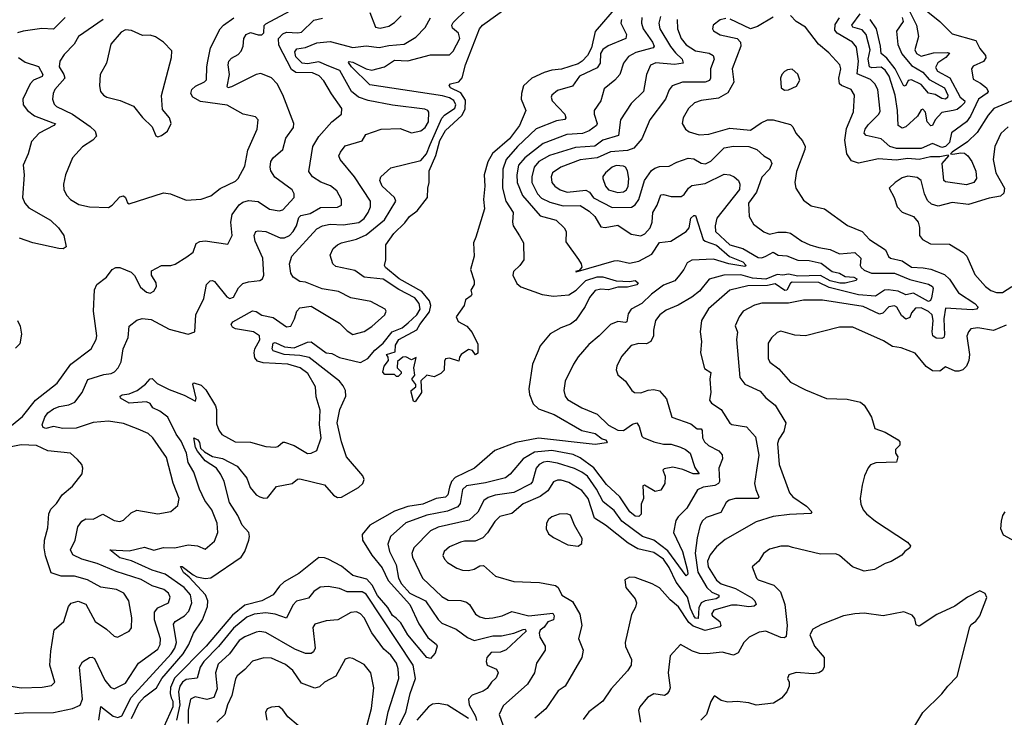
# Model space of a CAD drawing. Extents: x 1552033 to 1694788, y 811965 to 917215.
# Tile 585 of 632: x 1664926 to 1670125, y 889820 to 893504. Entities that reach past the tile are written whole.
import ezdxf

# ---------------------------------------------------------------- set-up
doc = ezdxf.new("R2010")
doc.units = 0

msp = doc.modelspace()

# ---------------------------------------------------------------- linework, layer by layer
at = {"layer": '0CON20XD'}
for points in [[(1668086.7, 893583.3), (1667965, 893440.9), (1667945, 893355.9), (1667923.9, 893315), (1667896, 893285), (1667875, 893271.1), (1667786.7, 893243.3), (1667735, 893238.1), (1667695, 893225.5), (1667630.4, 893195), (1667585.8, 893155), (1667575.2, 893115), (1667574.5, 893084.5), (1667598.5, 893025), (1667565.2, 892945), (1667512.6, 892875), (1667423.3, 892796.7), (1667397.1, 892752.9), (1667378.2, 892685), (1667382.3, 892625), (1667375.5, 892555), (1667380.4, 892505), (1667335.4, 892355), (1667322.2, 892325), (1667325.6, 892255), (1667306, 892185), (1667326, 892125), (1667326.2, 892105), (1667307.5, 892075), (1667313.3, 892055), (1667310, 892045), (1667280, 892025), (1667272.5, 891995), (1667230, 891935), (1667240.7, 891910.7), (1667287.5, 891885), (1667315, 891852.5), (1667345, 891790), (1667345, 891742.5), (1667333.3, 891733.3), (1667316.4, 891756.4), (1667295, 891762.5), (1667257.5, 891735), (1667248.3, 891721.7), (1667245, 891700), (1667195, 891716.2), (1667175, 891712.5), (1667169.3, 891700.7), (1667167, 891653), (1667150, 891635), (1667115, 891617.5), (1667075, 891627.5), (1667045, 891597.5), (1667047.8, 891535), (1667015, 891486.7), (1667005, 891490), (1666992.5, 891537.5), (1666994, 891546), (1667017.1, 891565), (1667017, 891577), (1666996.2, 891605), (1667013, 891627), (1667008, 891665), (1667020, 891720), (1666995, 891707.5), (1666965, 891723.3), (1666948.3, 891721.7), (1666920.7, 891699.3), (1666920, 891665), (1666940, 891645), (1666940, 891635), (1666925, 891620), (1666915, 891620), (1666905, 891630), (1666855, 891630), (1666843, 891643), (1666851.2, 891675), (1666873.3, 891705), (1666872.5, 891722.5), (1666862.5, 891735), (1666909.3, 891750.7), (1666910, 891785), (1666928.8, 891815), (1667023.8, 891866.2), (1667038.2, 891895), (1667089.3, 891960.7), (1667096.7, 891995), (1667089.6, 892019.6), (1667048.8, 892068.8), (1666930.4, 892135), (1666858.5, 892195), (1666852.5, 892205), (1666860, 892235), (1666858.8, 892315), (1666900.9, 892375), (1666959.2, 892430.9), (1666985, 892465.4), (1667025.2, 892494.8), (1667079.6, 892565), (1667080.8, 892615), (1667088.9, 892645), (1667088.8, 892705), (1667122.5, 892787.5), (1667145, 892865.9), (1667175, 892918.6), (1667261.3, 892998.7), (1667279, 893031), (1667279.5, 893079.5), (1667255, 893117.1), (1667200, 893145), (1667193.6, 893156.4), (1667200, 893165), (1667244.7, 893175.3), (1667262.6, 893197.4), (1667280.5, 893265), (1667353.5, 893456.5), (1667369.4, 893475), (1667587.1, 893632.9)], [(1664835, 891322.5), (1664941.3, 891408.7), (1665010.7, 891495), (1665124.7, 891585.3), (1665195.5, 891685), (1665303.8, 891766.2), (1665330, 891815), (1665334.5, 891835), (1665316.2, 891965), (1665322.1, 892077.9), (1665333.8, 892106.2), (1665385, 892144), (1665415, 892184), (1665434.5, 892195.5), (1665455, 892195.6), (1665515, 892170.6), (1665532.9, 892152.9), (1665565, 892091.4), (1665595, 892064.4), (1665615, 892060.5), (1665635, 892070.6), (1665649.1, 892095), (1665646.2, 892115), (1665621.8, 892155), (1665622.5, 892177.5), (1665675, 892205.8), (1665723.9, 892206.1), (1665747.7, 892212.3), (1665808.1, 892251.9), (1665843, 892277), (1665858.3, 892321.7), (1665877.6, 892332.4), (1665905, 892335.4), (1666025, 892318), (1666048.5, 892365), (1666041.8, 892435), (1666047.6, 892475), (1666084.4, 892525.6), (1666105, 892541.1), (1666135, 892549.4), (1666185, 892543.5), (1666245, 892502.8), (1666296, 892494), (1666315, 892499.5), (1666375.6, 892565), (1666375.6, 892585), (1666364.4, 892605), (1666273, 892673), (1666252.9, 892705), (1666248.7, 892725), (1666253.1, 892755), (1666264.7, 892775.3), (1666315, 892819.2), (1666331, 892879), (1666372.5, 892935), (1666374.4, 892955), (1666316.4, 893106.4), (1666285.4, 893165.4), (1666256.2, 893196.2), (1666199.7, 893219.8), (1666175, 893214.3), (1666045, 893150), (1666025, 893144.6), (1666020.9, 893150.9), (1666033.5, 893215), (1666027.8, 893265), (1666031.4, 893285), (1666045, 893301.6), (1666079.2, 893320.8), (1666095, 893337.9), (1666106.5, 893365), (1666109.3, 893405), (1666121.3, 893425), (1666145, 893436.3), (1666185, 893424.1), (1666205.3, 893424.7), (1666215.5, 893435), (1666217.3, 893472.7), (1666225, 893482.7), (1666355, 893550.4)], [(1665648.3, 889975), (1665677, 890025), (1665788.8, 890155), (1665818.6, 890205), (1665843.4, 890265), (1665890.9, 890335), (1665918.3, 890405), (1665919.2, 890435), (1665907.2, 890467.2), (1665820.7, 890560.7), (1665790.6, 890585), (1665774.6, 890615.4), (1665785, 890616.2), (1665841.8, 890571.8), (1665862.4, 890562.4), (1665905, 890552.1), (1665935, 890555.7), (1666095, 890665.9), (1666115, 890696.2), (1666136.5, 890755), (1666140.5, 890775), (1666135.3, 890795), (1666101.1, 890835), (1666078.3, 890885), (1666034.2, 890955), (1666006, 891065), (1665987.9, 891102.1), (1665964.8, 891134.8), (1665905.4, 891175), (1665865, 891225.6), (1665854.8, 891245), (1665845, 891296.2), (1665866.2, 891285), (1665875, 891272), (1665881.5, 891241.5), (1665901.3, 891221.3), (1665945, 891197.3), (1665996.9, 891186.9), (1666075, 891145.5), (1666125, 891083.3), (1666143.2, 891033.2), (1666175, 890995.5), (1666195, 890983.8), (1666215, 890976.4), (1666235, 890978.9), (1666281.5, 891038.5), (1666365.3, 891054.7), (1666393.3, 891076.7), (1666405, 891078.6), (1666535, 891046.8), (1666583.4, 890993.4), (1666605, 890981.5), (1666625, 890981.8), (1666715, 891032.9), (1666738.3, 891055), (1666745.6, 891075), (1666738.7, 891095), (1666652.2, 891195), (1666626.1, 891275), (1666602.4, 891375), (1666617, 891445), (1666648.9, 891515), (1666646.6, 891545), (1666635, 891569.6), (1666614.7, 891595), (1666455, 891720.1), (1666405, 891731.1), (1666322.5, 891735), (1666264.6, 891754.6), (1666259.2, 891765), (1666265, 891795.7), (1666275, 891799.2), (1666325, 891775.5), (1666375, 891771.3), (1666445, 891800.9), (1666465, 891802.5), (1666545, 891745.2), (1666575, 891740.8), (1666615, 891720), (1666725, 891693.8), (1666765, 891714.9), (1666801.6, 891758.4), (1666845.4, 891795), (1666893.6, 891856.4), (1666945, 891876.3), (1666977.7, 891902.3), (1667023.7, 891945), (1667039.9, 891975), (1667035.5, 892005), (1667013.1, 892035), (1666928.9, 892078.9), (1666845, 892134.5), (1666745, 892144.1), (1666695, 892179), (1666595, 892200.5), (1666580, 892215), (1666565, 892260), (1666581.1, 892295), (1666604.3, 892315), (1666625, 892326), (1666705, 892344.8), (1666755, 892367.1), (1666852.2, 892447.8), (1666912.5, 892545), (1666904.6, 892565), (1666840.4, 892625), (1666828.5, 892655), (1666832.5, 892675), (1666885, 892721.4), (1667045, 892760.3), (1667074.8, 892795), (1667092.6, 892845), (1667155.3, 892984.7), (1667169.4, 893000.6), (1667223.3, 893036.6), (1667228.4, 893055), (1667217.8, 893077.8), (1667195, 893091.9), (1667158.2, 893101.8), (1666775, 893159.5), (1666678.2, 893255), (1666662.6, 893277.4), (1666666.2, 893283.8), (1666685, 893279.2), (1666754.8, 893244.8), (1666785, 893237.8), (1666853.1, 893255), (1666905, 893289.6), (1666975, 893287.1), (1667095, 893318.8), (1667195, 893317.9), (1667215, 893337.8), (1667250, 893405), (1667243.4, 893433.4), (1667210.7, 893459.3), (1667207.6, 893475), (1667215, 893488.8), (1667285, 893558.6)], [(1666775, 893541.1), (1666805, 893464.6), (1666828.8, 893458.8), (1666875, 893470), (1666905, 893488.5), (1666940, 893525)], [(1670186.5, 893085), (1670068.5, 893035), (1670039.4, 893000.6), (1669981.6, 892908.4), (1669930.7, 892859.3), (1669850, 892805), (1669840, 892795), (1669853.6, 892793.6), (1669895, 892801.3), (1669915, 892798.4), (1669932.7, 892785), (1669952.5, 892755), (1669974.5, 892704.5), (1669978.5, 892665), (1669964.2, 892645), (1669925, 892631.5), (1669815, 892648.2), (1669805, 892655.6), (1669797.3, 892745), (1669831.4, 892785), (1669828.6, 892788.6), (1669785, 892779.7), (1669735, 892780), (1669675, 892765.1), (1669615, 892771.8), (1669552.9, 892762.9), (1669461.2, 892768.8), (1669355, 892745.9), (1669317.9, 892757.9), (1669292.5, 892795), (1669283, 892867), (1669291.3, 892928.7), (1669327.8, 893017.8), (1669333.8, 893105), (1669316.2, 893136.2), (1669265.7, 893155.7), (1669255, 893165.7), (1669251.1, 893195), (1669262, 893245), (1669256.2, 893265), (1669198.1, 893328.1), (1669144.5, 893375), (1669074.4, 893464.4), (1669026.2, 893495), (1668995, 893525.8)], [(1669685, 893573.1), (1669785, 893493.6), (1669850.1, 893430.1), (1669974.8, 893394.8), (1669995, 893351.9), (1670025.3, 893315.3), (1670026.6, 893303.4), (1670015, 893283.5), (1669960.7, 893259.3), (1669950.8, 893245), (1669960.6, 893190.6), (1669998.7, 893168.7), (1670030, 893145), (1670038.6, 893125), (1670034.8, 893115.2), (1669988.1, 893085), (1669945.3, 892995), (1669924.8, 892965.2), (1669845, 892906.5), (1669835.2, 892855), (1669815, 892834.1), (1669795, 892829.3), (1669745, 892850), (1669685, 892824.3), (1669555, 892823.8), (1669521.1, 892835), (1669474.4, 892875), (1669395, 892892.1), (1669385.5, 892905), (1669389.3, 892925), (1669405, 892948.8), (1669462.3, 893005), (1669469, 893021), (1669456.3, 893135), (1669441.6, 893165), (1669419, 893189), (1669347.2, 893217.2), (1669354.2, 893285), (1669345, 893359.5), (1669322.9, 893385), (1669242.6, 893432.6), (1669229.2, 893449.2), (1669231.8, 893478.2), (1669255, 893514.6)], [(1669626.2, 893546.2), (1669660.8, 893475), (1669671.2, 893415), (1669652.5, 893345), (1669661.5, 893325), (1669685, 893311.8), (1669750.9, 893329.1), (1669825, 893331.5), (1669835, 893326.7), (1669815.7, 893305), (1669774, 893276), (1669761.9, 893251.9), (1669772.5, 893232.5), (1669837.7, 893197.7), (1669891.7, 893095), (1669915.5, 893075), (1669914.7, 893065), (1669895.3, 893044.7), (1669875, 893029.7), (1669855.1, 893024.9), (1669795, 893013.4), (1669759.5, 892975), (1669745.3, 892944.7), (1669736.2, 892943.8), (1669716.9, 892965), (1669708.4, 893015), (1669695, 893031.4), (1669685, 893027.5), (1669665.7, 892994.3), (1669605, 892938.2), (1669585, 892932), (1669563.5, 892945), (1669560.4, 893025), (1669548.1, 893105), (1669516.1, 893205), (1669495, 893238.1), (1669475, 893254.1), (1669425, 893250), (1669412.4, 893255), (1669405.1, 893295), (1669416.4, 893345), (1669395.6, 893425.6), (1669375, 893450), (1669325.6, 893465), (1669319.4, 893475), (1669363, 893535)], [(1664900.7, 889840.7), (1664946.4, 889843.6), (1665105, 889844.7), (1665205, 889867), (1665245.2, 889884.8), (1665257.6, 889915), (1665242.1, 890085), (1665257.4, 890112.6), (1665295, 890135.4), (1665308.2, 890138.2), (1665320.7, 890130.7), (1665375, 890016.7), (1665405, 889978.9), (1665425, 889970), (1665485, 890000.4), (1665554.4, 890105.6), (1665655, 890178.9), (1665668.6, 890205), (1665670.2, 890235), (1665638.8, 890335), (1665638.2, 890375), (1665655, 890398.8), (1665711.9, 890425), (1665721.2, 890455), (1665711.2, 890475), (1665686.7, 890495), (1665625, 890514.1), (1665567.2, 890547.2), (1665435, 890589.3), (1665335, 890632.2), (1665255, 890654.2), (1665207.3, 890677.3), (1665194.6, 890704.6), (1665218.8, 890755), (1665232.5, 890825), (1665255, 890855.7), (1665275, 890867.5), (1665315, 890866.7), (1665365, 890893.5), (1665425, 890859.1), (1665455, 890854.5), (1665475, 890860.6), (1665515, 890900), (1665545, 890914.5), (1665655, 890893.8), (1665725, 890906.9), (1665762, 890938), (1665768.2, 890975), (1665735.8, 891055.8), (1665701.5, 891191.5), (1665628.6, 891295), (1665605, 891319.2), (1665551.1, 891341.1), (1665475, 891371.2), (1665395, 891383.3), (1665315, 891376.2), (1665223.7, 891346.3), (1665155, 891344.8), (1665105, 891356.2), (1665065, 891345.6), (1665050.2, 891350.2), (1665044.5, 891364.5), (1665058.7, 891405), (1665075, 891428.2), (1665105, 891449.7), (1665135, 891461.2), (1665185, 891469.2), (1665217.1, 891485), (1665256, 891535), (1665286.8, 891603.2), (1665370.3, 891629.7), (1665410, 891635), (1665426.9, 891645), (1665445.6, 891665), (1665462.4, 891697.6), (1665473.1, 891765), (1665498.6, 891825), (1665504.4, 891885), (1665545, 891916.9), (1665573.7, 891926.3), (1665620.9, 891920.9), (1665715, 891869.5), (1665815, 891842.5), (1665851.2, 891855), (1665856.5, 891945), (1665898, 892032), (1665912.7, 892105), (1665932.5, 892125), (1665945, 892127.1), (1665955, 892120.5), (1666020.5, 892040.5), (1666035, 892030.8), (1666055, 892038.5), (1666082, 892088), (1666105, 892110), (1666135, 892120.4), (1666195, 892126), (1666208, 892135), (1666215.6, 892155), (1666210.7, 892245), (1666170, 892335), (1666164.7, 892365), (1666172.9, 892385), (1666185, 892389.1), (1666225, 892385.4), (1666302.2, 892352.2), (1666325, 892352.3), (1666351.3, 892365), (1666369.5, 892385), (1666388.4, 892415), (1666400.8, 892459.2), (1666410.7, 892469.3), (1666459.6, 892480.4), (1666515, 892511.3), (1666605, 892513.6), (1666625.3, 892524.7), (1666625.4, 892555), (1666600.6, 892600.6), (1666567.1, 892627.1), (1666516.4, 892646.4), (1666473.1, 892675), (1666452.1, 892702.1), (1666473.3, 892835), (1666505, 892887.1), (1666575, 892964.6), (1666625.4, 893004.6), (1666627.5, 893035), (1666571.9, 893111.9), (1666531.7, 893181.7), (1666508.1, 893208.1), (1666472.5, 893222.5), (1666385, 893225.7), (1666360.7, 893240.7), (1666295, 893369.4), (1666292, 893405), (1666315, 893429), (1666335, 893438.6), (1666395, 893434.5), (1666415, 893438.9), (1666478.6, 893501.4), (1666525, 893511.5)], [(1665165.6, 893515), (1665105, 893453.2), (1665042.6, 893457.4), (1664945, 893443.1), (1664915, 893433.8)], [(1665366.4, 893505), (1665237.5, 893415), (1665213.5, 893375), (1665160.6, 893319.4), (1665137.9, 893285), (1665135.4, 893255), (1665159.5, 893215), (1665164.7, 893195), (1665112.1, 893135), (1665103.2, 893115), (1665100.4, 893085), (1665108.4, 893058.4), (1665120, 893045), (1665205, 893005.6), (1665299.1, 892939.1), (1665324.5, 892915), (1665331.1, 892888.9), (1665312.9, 892867.1), (1665257.5, 892832.5), (1665205.7, 892774.3), (1665168.1, 892685), (1665157.8, 892635), (1665160, 892605), (1665175.3, 892575.3), (1665194.4, 892555), (1665238.2, 892528.2), (1665295, 892515.4), (1665395, 892511.8)], [(1665395, 892511.8), (1665415, 892524.6), (1665455, 892567.7), (1665474.1, 892574.1), (1665484.4, 892564.4), (1665495, 892536.2), (1665505, 892530.8), (1665685, 892590), (1665722.5, 892585), (1665805, 892550.6), (1665884.6, 892555.4), (1665935, 892574.5), (1665985, 892612.5), (1666065, 892651.9), (1666080, 892665), (1666115, 892730), (1666131.1, 892815), (1666180.5, 892925), (1666185.7, 892975), (1666171.3, 892991.3), (1666106.7, 893005), (1666022.2, 893052.2), (1665881.7, 893071.7), (1665840.9, 893095), (1665829.6, 893115), (1665835.5, 893135), (1665855, 893152.1), (1665902.9, 893175), (1665912.8, 893187.2), (1665913.6, 893255), (1665920, 893285), (1665934.6, 893355), (1665985.5, 893455), (1666001.9, 893475), (1666057, 893513)], [(1665827.3, 890467.3), (1665794.3, 890505), (1665695, 890575.5), (1665625, 890596.2), (1665516.4, 890646.4), (1665455, 890661.5), (1665402.5, 890705), (1665505, 890699.2), (1665585, 890718.9), (1665635, 890703.2), (1665685, 890716.1), (1665745, 890714.7), (1665815, 890730), (1665865.5, 890725.5), (1665905, 890708), (1665955, 890750), (1665972.2, 890795), (1665968.5, 890845), (1665940.5, 890915), (1665904.7, 890965), (1665875.8, 891025), (1665846.6, 891115), (1665815.5, 891165), (1665807.7, 891215), (1665779, 891279), (1665752.7, 891315), (1665708.9, 891405), (1665667, 891437), (1665630, 891455), (1665615, 891477.2), (1665595, 891485.2), (1665505, 891479.6), (1665458.8, 891505), (1665456.2, 891515), (1665467, 891523), (1665505, 891528.9), (1665546.7, 891545), (1665590.7, 891579.3), (1665615, 891607.5), (1665625, 891608.5), (1665653, 891583), (1665715, 891550.4), (1665795, 891521.1), (1665855, 891489.2), (1665858.5, 891505), (1665840, 891580), (1665845, 891585.7), (1665885, 891574.6), (1665909.4, 891549.4), (1665960.3, 891465), (1665965.7, 891445), (1665965, 891370), (1665977.1, 891337.1), (1665994.1, 891314.1), (1666063.3, 891275), (1666145, 891272.8), (1666225, 891250.5), (1666275, 891247.1), (1666289.5, 891250.5), (1666315, 891272.5), (1666325, 891272.5), (1666375, 891255.6), (1666445, 891213.5), (1666465, 891214.2), (1666495, 891228.8), (1666517.5, 891295), (1666509.6, 891365), (1666512.7, 891442.7), (1666491.5, 891511.5), (1666488.8, 891565), (1666448.2, 891635), (1666407.5, 891665), (1666342, 891685), (1666211.1, 891691.1), (1666181.4, 891701.4), (1666168.4, 891718.4), (1666164.5, 891745), (1666168.2, 891765), (1666195, 891814), (1666191.8, 891835), (1666160.6, 891855), (1666065, 891871.3), (1666050.7, 891880.7), (1666043.1, 891895), (1666051.7, 891908.3), (1666155, 891966.9), (1666175, 891963.3), (1666205, 891944.3), (1666265, 891931.1), (1666335, 891881.2), (1666357.1, 891885), (1666377.3, 891925), (1666390, 891965), (1666405, 891982.9), (1666465, 891990.8), (1666615, 891902), (1666655, 891861.2), (1666685, 891842), (1666745, 891856.9), (1666785, 891882.9), (1666854.2, 891945), (1666862, 891965), (1666856.2, 891975), (1666780, 892015), (1666674.6, 892034.6), (1666608.7, 892068.7), (1666523.2, 892083.2), (1666435, 892117.1), (1666405, 892122), (1666369.4, 892145), (1666357.5, 892165), (1666351.5, 892215), (1666362.7, 892255), (1666495, 892400.3), (1666525, 892415.3), (1666565, 892424.3), (1666635, 892420.4), (1666717.1, 892432.9), (1666745, 892454.7), (1666765.9, 892485), (1666779.1, 892515), (1666777.8, 892545), (1666694.8, 892674.8), (1666618.5, 892765), (1666611.5, 892785), (1666619.5, 892805), (1666645, 892837.3), (1666734, 892865), (1666753.1, 892896.9), (1666834, 892926), (1666935, 892929.5), (1666995, 892906.9), (1667045, 892916.5), (1667066.4, 892935), (1667083.8, 892965), (1667086.2, 893015), (1667080.6, 893025), (1667065, 893031.5), (1666895, 893052), (1666766.9, 893076.9), (1666715, 893094.3), (1666678.5, 893125), (1666615.8, 893235), (1666559.1, 893259.1), (1666505, 893281.6), (1666445, 893270.1), (1666418.5, 893275), (1666385, 893308), (1666379.5, 893335), (1666389.3, 893350.7), (1666435, 893358), (1666495, 893382.4), (1666565, 893388), (1666685, 893356.4), (1666755, 893365.4), (1666825, 893356.8), (1666875, 893368.3), (1666955.7, 893374.3), (1667017.5, 893412.5), (1667067.7, 893462.3), (1667095, 893513.6)], [(1668104.2, 893505), (1668100.8, 893485), (1668129.3, 893425), (1668125.6, 893405), (1668033.4, 893366.6), (1668005, 893346.6), (1667993.2, 893325), (1667991.1, 893275), (1667975, 893249.3), (1667882.7, 893205), (1667845, 893153.8), (1667765, 893130.5), (1667735.6, 893105), (1667732.2, 893095), (1667738.2, 893075), (1667803.8, 893005), (1667809.5, 892985), (1667805, 892977.5), (1667761, 892969), (1667652.8, 892927.2), (1667554.8, 892835), (1667495.2, 892765), (1667476.4, 892715), (1667474.8, 892614.8), (1667493.5, 892545), (1667532.2, 892485), (1667527.9, 892435), (1667531.8, 892415), (1667565, 892362), (1667586.2, 892326.2), (1667587.1, 892235), (1667566.7, 892205), (1667533.5, 892175), (1667529.1, 892155), (1667551.2, 892111.2), (1667572.5, 892092.5), (1667685, 892052.6), (1667745, 892043.2), (1667825, 892050.6), (1667865.1, 892074.9), (1667915, 892125.8), (1667975.5, 892145.5), (1668005.6, 892145.6), (1668075, 892124.1), (1668145, 892120.8), (1668175, 892126.6), (1668191.5, 892115), (1668185, 892104.3), (1668135, 892090.8), (1668085, 892090.8), (1668035, 892076.6), (1667995, 892081.2), (1667965, 892073.1), (1667933.8, 892036.2), (1667910.9, 891989.1), (1667862.6, 891917.4), (1667834.6, 891895.4), (1667782.8, 891877.2), (1667727.8, 891845), (1667675, 891781.9), (1667664, 891756), (1667633.2, 891685), (1667614.6, 891555), (1667617.5, 891525), (1667637.9, 891475), (1667665, 891448.7), (1667748.8, 891418.8), (1667895, 891335.3), (1667965, 891318.1), (1668001.1, 891291.1), (1668019.2, 891285), (1668027.8, 891275), (1668025, 891268.8), (1667965, 891260.6), (1667666.2, 891293.8), (1667545, 891270.6), (1667435, 891228.5), (1667327.5, 891135), (1667225, 891086.7), (1667206.6, 891065), (1667195, 891035.7), (1667187.4, 890995), (1667175, 890981.6), (1667125, 890975.8), (1667055, 890946.2), (1666975, 890932.5), (1666905, 890908.5), (1666775.4, 890835), (1666734.2, 890785.8), (1666736.8, 890755), (1666785, 890676.2), (1666839.8, 890609.8), (1666872.5, 890542.5), (1666985.3, 890415), (1667032.8, 890312.7), (1667080.8, 890240.9), (1667126.2, 890205), (1667130, 890195), (1667120.7, 890159.3), (1667095, 890130), (1667075, 890136), (1666975, 890254.6), (1666937.9, 890317.9), (1666913.3, 890343.3), (1666895, 890358.2), (1666869.1, 890399.1), (1666815, 890463.2), (1666787.4, 890517.4), (1666759.1, 890549.1), (1666685, 890568.8), (1666625, 890618.2), (1666555, 890655.3), (1666535, 890662.9), (1666505, 890663.1), (1666400.3, 890579.7), (1666322.8, 890535), (1666297.8, 890512.2), (1666264.1, 890465.9), (1666204.6, 890435), (1666115, 890412.7), (1666050.7, 890359.3), (1665910.5, 890195), (1665743, 890027), (1665723, 889977), (1665720.7, 889945), (1665726.7, 889923.2), (1665735.6, 889905), (1665735, 889875.7), (1665671.9, 889735)], [(1668211.4, 893515), (1668209.1, 893485), (1668218.4, 893455), (1668268, 893385), (1668275.9, 893365), (1668271.1, 893355), (1668236.5, 893346.5), (1668178.4, 893331.6), (1668141, 893309), (1668114.6, 893275), (1668094.6, 893215.4), (1668067.8, 893185), (1668011.3, 893138.7), (1667994.5, 893075), (1667959.5, 893025), (1667959.6, 893005), (1667975.3, 892955), (1667971.2, 892945), (1667932.4, 892917.6), (1667897.5, 892902.5), (1667815, 892898), (1667689.8, 892850.2), (1667593.4, 892775), (1667560.2, 892735), (1667550.6, 892685), (1667552.8, 892645), (1667581.7, 892575), (1667675, 892468.2), (1667758.1, 892445), (1667800.6, 892405), (1667811.5, 892385), (1667810.5, 892330.5), (1667877.1, 892237.1), (1667891.2, 892215), (1667893.3, 892196.7), (1667880, 892180), (1667860, 892175), (1667865, 892173.3), (1668065, 892229.7), (1668085, 892231.8), (1668145, 892219), (1668195, 892228), (1668263.5, 892266.5), (1668305, 892327.5), (1668364, 892335), (1668444.4, 892385.6), (1668461.1, 892405), (1668469.6, 892455), (1668485, 892470), (1668495, 892470), (1668535, 892343.4), (1668545, 892334.5), (1668605, 892312.7), (1668673.2, 892253.2), (1668745, 892225.6), (1668761.9, 892205), (1668755, 892200.8), (1668670.8, 892215), (1668589.8, 892239.8), (1668475, 892233.8), (1668449.6, 892220.4), (1668433.1, 892185), (1668410.4, 892155), (1668385, 892124.4), (1668325, 892102.7), (1668261.9, 892055), (1668211.5, 892005), (1668154.4, 891975.6), (1668139.5, 891950.5), (1668131.2, 891908.8), (1668125, 891904.8), (1668085, 891910.7), (1668045, 891894.7), (1667985, 891833.7), (1667930.5, 891789.5), (1667875, 891724.3), (1667850.9, 891685), (1667806.9, 891595), (1667800, 891545), (1667805.6, 891515.6), (1667818.8, 891498.8), (1667895, 891453.4), (1667975, 891421.2), (1668035, 891362.9), (1668085, 891335.9), (1668115, 891335.3), (1668161.6, 891368.4), (1668185, 891374.4), (1668196.2, 891356.2), (1668210.5, 891305), (1668218, 891298), (1668275, 891273.9), (1668325, 891262.1), (1668365, 891262.3), (1668415, 891246.2), (1668442, 891235), (1668466.5, 891215), (1668489.9, 891139.9), (1668514, 891105), (1668481.1, 891105), (1668427.7, 891127.7), (1668375, 891141.1), (1668328.1, 891131.9), (1668322.5, 891125), (1668333.7, 891093.6), (1668332.2, 891055), (1668311, 891019), (1668281.8, 891011.8), (1668225, 891046), (1668217, 891043), (1668219.5, 890975), (1668206.9, 890945), (1668207.6, 890892.4), (1668195, 890880.9), (1668175, 890882.9), (1668146.9, 890905), (1668095, 890984.6), (1668025, 891049.6), (1667956.8, 891136.8), (1667885, 891190.7), (1667847.7, 891207.7), (1667735, 891228.6), (1667645, 891220.3), (1667584.5, 891185.5), (1667516.2, 891103.8), (1667491.9, 891085), (1667385, 891057.9), (1667285, 891042.5), (1667265, 891023.1), (1667251.3, 890948.7), (1667239, 890931), (1667185, 890907.9), (1667075, 890887.7), (1666965, 890847.6), (1666883.3, 890775), (1666869.2, 890735), (1666878.1, 890695), (1666913.3, 890625), (1666926.6, 890555), (1666941.3, 890525), (1666985.6, 890475), (1667068.9, 890435), (1667135, 890337.1), (1667155, 890317.5), (1667231.1, 890285), (1667290.9, 890240.9), (1667325, 890225.3), (1667425, 890249.5), (1667470.2, 890250.2), (1667535, 890263.5), (1667584, 890284), (1667595.6, 890285), (1667599.5, 890275), (1667495, 890176.4), (1667465, 890163.5), (1667415, 890162), (1667393.4, 890135), (1667389.4, 890115), (1667393.8, 890095), (1667443.8, 890073.8), (1667451.8, 890055), (1667441.9, 890028.1), (1667416.9, 890005), (1667395, 889971.9), (1667372.6, 889957.4), (1667315, 889936.4), (1667295.5, 889915), (1667299.2, 889885), (1667332.7, 889825), (1667337.3, 889802.7)], [(1668309.3, 893520.7), (1668301, 893485), (1668305.2, 893455), (1668363.1, 893363.1), (1668388.6, 893328.6), (1668424.1, 893295), (1668430, 893275), (1668383, 893267), (1668285, 893275.3), (1668256.5, 893263.5), (1668236, 893215), (1668219.6, 893125), (1668155, 893062.2), (1668098.9, 892975), (1668087.7, 892892.3), (1668005, 892868), (1667963.1, 892836.9), (1667860.5, 892829.5), (1667723.1, 892786.9), (1667666.5, 892755), (1667643.2, 892725), (1667629.5, 892675), (1667630, 892645), (1667659.3, 892585), (1667681.7, 892561.7), (1667725, 892540.4), (1667795, 892521.7), (1667885, 892523.2), (1667933.6, 892493.6), (1667963.3, 892465), (1667995, 892409.4), (1668017.1, 892407.1), (1668085, 892419.5), (1668155, 892372.1), (1668205, 892361.9), (1668226.5, 892373.5), (1668255, 892405.6), (1668265.6, 892435), (1668268.9, 892485), (1668291.6, 892525), (1668311.5, 892578.5), (1668325, 892580.4), (1668365, 892569.6), (1668418.9, 892571.1), (1668435, 892581.1), (1668457.3, 892615), (1668475, 892628.8), (1668545, 892639.2), (1668645, 892688.9), (1668675, 892685.5), (1668699.2, 892675), (1668721.9, 892655), (1668728.8, 892635), (1668726.4, 892606.4), (1668607.2, 892455), (1668598, 892415), (1668600.3, 892385), (1668675, 892314.3), (1668745, 892295.3), (1668825, 892248.8), (1668845, 892247), (1668864.9, 892255.1), (1668905, 892276.4), (1668931.2, 892261.2), (1668976.4, 892256.4), (1669035, 892234.1), (1669095, 892232), (1669157.8, 892217.8), (1669215, 892174.2), (1669255, 892165.2), (1669285, 892148.5), (1669330, 892145), (1669346.1, 892135), (1669342.9, 892127.1), (1669285, 892112.9), (1669256.9, 892113.1), (1669205.3, 892125), (1669155, 892152.6), (1669035, 892149.1), (1668985, 892159.9), (1668955, 892154.5), (1668925, 892158.4), (1668865, 892133.1), (1668795, 892139), (1668733.3, 892156.7), (1668644.3, 892154.3), (1668566.3, 892133.7), (1668515, 892069.7), (1668475, 892039.2), (1668403.2, 891996.8), (1668339.4, 891970.6), (1668306.1, 891945), (1668283.2, 891915), (1668272.9, 891865), (1668273.3, 891835), (1668258.6, 891805), (1668235, 891791.5), (1668195, 891793.8), (1668155, 891782.9), (1668102.9, 891725), (1668079.2, 891675), (1668075.8, 891655), (1668085, 891628.8), (1668124, 891595), (1668158.8, 891545), (1668172.5, 891535), (1668205, 891533.1), (1668245, 891548.1), (1668275, 891551.9), (1668305, 891544.2), (1668341.5, 891501.5), (1668368.8, 891405), (1668469.5, 891369.5), (1668503.6, 891343.6), (1668525, 891342.5), (1668530, 891335), (1668530.9, 891295), (1668542.5, 891275), (1668563.1, 891255), (1668617.1, 891227.1), (1668635.6, 891205.6), (1668637.3, 891185), (1668616.9, 891135), (1668620.6, 891065), (1668615.6, 891055), (1668596.2, 891043.8), (1668535.2, 891034.8), (1668505, 891021.1), (1668448.8, 890925), (1668402.3, 890877.7), (1668391.2, 890858.8), (1668378.9, 890795), (1668425.8, 890695.8), (1668452.2, 890595), (1668453.1, 890575), (1668445, 890566.2), (1668348.6, 890698.6), (1668275, 890755.7), (1668215, 890775.2), (1668105, 890856.5), (1668065, 890911.8), (1668007, 890957), (1667971.9, 891025), (1667923.3, 891093.3), (1667895, 891114.8), (1667855, 891133.7), (1667765, 891162), (1667715, 891170.2), (1667692.3, 891167.7), (1667669.7, 891155), (1667653.3, 891135), (1667634.1, 891065), (1667625, 891053.5), (1667535, 891006.6), (1667437, 890993), (1667399.1, 890980.9), (1667376.4, 890965), (1667345, 890903.8), (1667298.8, 890861.2), (1667135, 890824.8), (1667094.6, 890805), (1667007.1, 890715), (1666997.5, 890685), (1667000.7, 890665), (1667053.3, 890555), (1667155, 890457.7), (1667188.6, 890438.6), (1667255, 890437.5), (1667285, 890428.5), (1667300.6, 890415), (1667333.3, 890365), (1667355, 890350), (1667385, 890342.5), (1667424.6, 890344.6), (1667474.3, 890355.7), (1667525, 890379.2), (1667615, 890355.9), (1667740.6, 890370.6), (1667748.2, 890355), (1667744.7, 890335.3), (1667715, 890323.2), (1667694.6, 890295.4), (1667675, 890280.5), (1667668.9, 890265), (1667672.6, 890242.6), (1667701.2, 890195), (1667701.2, 890175), (1667655.5, 890105), (1667644.5, 890055), (1667607.5, 889995), (1667479.3, 889880.7), (1667457.3, 889835), (1667485.9, 889755)], [(1668397.9, 893505), (1668398.6, 893455), (1668418.9, 893405), (1668445, 893371.9), (1668495, 893338.7), (1668566.7, 893326.7), (1668587.9, 893315), (1668592.5, 893295), (1668572.9, 893245), (1668573.3, 893195), (1668567.8, 893182.2), (1668545, 893174), (1668426.4, 893173.6), (1668371.9, 893155), (1668355.9, 893134.1), (1668335.4, 893085), (1668253.1, 892975), (1668211.8, 892875), (1668168.1, 892825), (1668135, 892813.1), (1668045, 892806.2), (1667975, 892774.6), (1667885, 892764.4), (1667783.1, 892725), (1667740, 892695), (1667732.5, 892675), (1667736.4, 892645), (1667751.5, 892625), (1667780.5, 892605), (1667817.3, 892592.7), (1667915, 892603.9), (1667935, 892593.3), (1667955, 892563.3), (1668055, 892512.7), (1668156.4, 892513.6), (1668175, 892526), (1668194.3, 892555), (1668224.5, 892655.5), (1668262.6, 892707.4), (1668279.4, 892720.6), (1668305, 892729.1), (1668355, 892730.4), (1668395, 892751.8), (1668455, 892772), (1668485, 892769.1), (1668525, 892746.7), (1668547.7, 892742.3), (1668575, 892756.6), (1668645, 892827.3), (1668695, 892835.2), (1668775, 892834.8), (1668817.7, 892817.7), (1668855, 892784.5), (1668888.6, 892765), (1668897.1, 892745), (1668884.1, 892715), (1668845, 892672.5), (1668816, 892594), (1668774.5, 892535), (1668778, 892465), (1668800.8, 892425), (1668855, 892383.3), (1668885, 892371.5), (1668928.9, 892381.1), (1668972.7, 892382.7), (1668995, 892376.9), (1669056, 892335), (1669098.6, 892315), (1669145, 892300.3), (1669205, 892291.1), (1669255, 892268), (1669335, 892274.2), (1669368, 892245), (1669363.9, 892205), (1669368.5, 892195), (1669385, 892180.7), (1669422.7, 892165), (1669545, 892165.2), (1669625, 892131.8), (1669725, 892107.8), (1669745.4, 892095.4), (1669748.6, 892085), (1669740.3, 892035), (1669735, 892021.1), (1669725, 892015.2), (1669645, 892060.6), (1669605, 892050.5), (1669565, 892070.5), (1669511.8, 892078.2), (1669492.9, 892075), (1669445, 892043.4), (1669355, 892050.6), (1669199.2, 892089.2), (1669145, 892115.8), (1669005, 892117), (1668995, 892112.3), (1668976.1, 892075), (1668966.6, 892073.4), (1668915, 892109.1), (1668875, 892100.3), (1668771.4, 892098.6), (1668675, 892075.7), (1668563, 891977), (1668526.5, 891915), (1668519.5, 891855), (1668525.6, 891805), (1668521.4, 891745), (1668541.7, 891661.7), (1668575, 891640), (1668569.2, 891605), (1668574.5, 891535), (1668568.1, 891495), (1668579.6, 891479.6), (1668629.1, 891445), (1668675, 891373.8), (1668685.8, 891365.8), (1668764, 891354), (1668811.7, 891301.7), (1668828.7, 891205), (1668816.4, 891125), (1668806.4, 891055), (1668812.2, 891022.2), (1668827.9, 890985), (1668824.5, 890975.5), (1668705, 890974.7), (1668672.6, 890967.4), (1668655.3, 890954.7), (1668627.9, 890902.1), (1668550.6, 890875), (1668531.7, 890858.3), (1668519.6, 890835), (1668502.4, 890767.6), (1668493, 890687), (1668505.9, 890585.9), (1668553.3, 890505), (1668581.1, 890481.1), (1668618.2, 890465), (1668617.4, 890455), (1668603.3, 890445), (1668545, 890435.3), (1668524.6, 890425), (1668512.1, 890397.9), (1668507.6, 890342.4), (1668495, 890343.2), (1668485, 890355.4), (1668467.6, 890395), (1668451.9, 890455), (1668392.9, 890532.9), (1668355, 890610.4), (1668325.2, 890655), (1668275, 890691), (1668190.2, 890709.8), (1668138.8, 890738.8), (1668019.1, 890835), (1667961, 890871), (1667927.6, 890975), (1667895, 891018.2), (1667825, 891060), (1667785, 891072.8), (1667765, 891072.9), (1667745, 891063.1), (1667714.8, 891015.2), (1667673.9, 890986.1), (1667583.6, 890946.4), (1667525, 890896.9), (1667460.4, 890879.6), (1667435, 890854.5), (1667396.6, 890793.4), (1667371.8, 890768.2), (1667330.5, 890749.5), (1667275, 890750.4), (1667253.8, 890745), (1667195, 890720.5), (1667167.1, 890695), (1667160.6, 890675), (1667169.4, 890655), (1667185, 890637.8), (1667235, 890608.1), (1667265, 890597.1), (1667295, 890594.5), (1667325, 890602.5), (1667355, 890620), (1667375, 890620.8), (1667438.6, 890565), (1667535, 890537.3), (1667671.1, 890531.1), (1667755, 890515.5), (1667768.6, 890505), (1667789.4, 890465), (1667845, 890432.1), (1667883.3, 890365), (1667894.6, 890305), (1667876.4, 890236.4), (1667901.5, 890175), (1667894.7, 890135.3), (1667805.6, 889985), (1667769.9, 889960.1), (1667703.3, 889865), (1667646.9, 889815)], [(1668655, 893509.6), (1668625, 893503.1), (1668588, 893475), (1668583.8, 893455), (1668588.8, 893445), (1668625, 893424.5), (1668713.8, 893405), (1668732.5, 893385), (1668733.1, 893365), (1668688.7, 893245), (1668696.5, 893173.5), (1668665, 893117.5), (1668615, 893089.2), (1668525, 893078), (1668488.6, 893065), (1668456.5, 893035), (1668429.4, 892985), (1668424.4, 892955), (1668440.8, 892925), (1668461.7, 892911.7), (1668513.8, 892896.2), (1668565, 892899.5), (1668675, 892931.3), (1668785, 892920.4), (1668840.1, 892959.9), (1668875, 892975.8), (1668905, 892974.7), (1668995, 892951.1), (1669008.1, 892938.1), (1669024.3, 892905), (1669059.1, 892865), (1669072.5, 892835), (1669071.3, 892818.7), (1669027.8, 892702.2), (1669018.5, 892645), (1669023.3, 892615), (1669065, 892550.9), (1669105, 892520.4), (1669175, 892504.5), (1669297.4, 892417.4), (1669375, 892385.5), (1669412.8, 892342.8), (1669497.9, 892287.9), (1669513.6, 892253.6), (1669523.8, 892245), (1669585, 892230), (1669635, 892196.3), (1669697, 892193), (1669736.8, 892186.8), (1669808.8, 892158.8), (1669835, 892133.2), (1669882.3, 892062.3), (1669968.5, 892005), (1669986.7, 891985), (1669978, 891975), (1669955, 891970.9), (1669815, 891980.5), (1669805.8, 891925), (1669809.7, 891840.3), (1669804.6, 891825.4), (1669795, 891820.9), (1669765, 891822.3), (1669747.8, 891835), (1669744.1, 891855), (1669749.6, 891915), (1669743.9, 891945), (1669725, 891963.3), (1669685, 891981.6), (1669655, 891979.7), (1669635, 891955.4), (1669625, 891931.8), (1669605, 891922.5), (1669582.2, 891942.2), (1669557.7, 891985), (1669545, 891993.5), (1669515, 891987.3), (1669482.7, 891955), (1669465, 891948.1), (1669379.9, 891989.9), (1669165, 892022.4), (1669065, 892023.1), (1668985, 892006.2), (1668845, 892006.2), (1668805, 891996.1), (1668745.7, 891965), (1668724.4, 891935), (1668703.4, 891886.6), (1668715.4, 891854.6), (1668710.5, 891815), (1668728.8, 891615), (1668755, 891580), (1668835, 891543.1), (1668865, 891506.9), (1668915, 891467.5), (1668971.9, 891375), (1668961.1, 891328.9), (1668935, 891289.2), (1668927.9, 891265), (1668935.7, 891155), (1668991.1, 891005), (1669008.1, 890985), (1669079.5, 890935), (1669108.8, 890905), (1669103.9, 890896.1), (1668990.5, 890890.5), (1668905, 890879.6), (1668815, 890851.8), (1668650.4, 890759.6), (1668605, 890720), (1668571.3, 890678.7), (1668558.1, 890645), (1668561, 890615), (1668605, 890544.1), (1668630, 890525), (1668705, 890500), (1668790.9, 890450.9), (1668807.6, 890435), (1668815.4, 890415), (1668803.4, 890406.6), (1668775, 890402.7), (1668715, 890412.8), (1668685, 890411.6), (1668591.1, 890385), (1668579.1, 890365), (1668583.6, 890355), (1668622.1, 890325), (1668628.4, 890305), (1668622.4, 890297.6), (1668545, 890278.5), (1668481.1, 890301.1), (1668459.9, 890319.9), (1668405, 890403.9), (1668360.9, 890440.9), (1668305, 890503.1), (1668265, 890524.3), (1668175, 890557.5), (1668145, 890560.8), (1668122, 890545), (1668126, 890505), (1668175.5, 890445.5), (1668182.5, 890425), (1668177.9, 890402.1), (1668156.4, 890363.6), (1668122.3, 890215), (1668125, 890193.8), (1668156.9, 890125), (1668154.4, 890095), (1668135.6, 890065), (1668049, 889971), (1668004.3, 889905), (1667930.5, 889849.5), (1667901.5, 889808.5)], [(1668905, 893518.2), (1668822.1, 893467.9), (1668785, 893455.6), (1668677.1, 893507.1)], [(1669584.5, 893515), (1669590, 893495), (1669556.3, 893443.7), (1669562.6, 893372.6), (1669583.7, 893323.7), (1669635, 893262.8), (1669695, 893226), (1669728.4, 893188.4), (1669809.2, 893145), (1669826.3, 893105), (1669825, 893092.5), (1669815, 893083.5), (1669795, 893087.3), (1669758.7, 893108.7), (1669725, 893115.3), (1669685, 893161.2), (1669635, 893186.1), (1669617.5, 893182.5), (1669605, 893155.8), (1669595, 893153.6), (1669548.5, 893245), (1669505, 893300.2), (1669474.8, 893324.8), (1669471.6, 893365), (1669450.2, 893455), (1669416.1, 893505)], [(1665655, 892886.2), (1665675, 892892.5), (1665706.2, 892915), (1665726, 892955), (1665718, 892985), (1665679.5, 893029.5), (1665675.7, 893104.3), (1665728.5, 893305), (1665730, 893340), (1665685.6, 893385.6), (1665643, 893413), (1665615, 893422.5), (1665575, 893420), (1665516.9, 893446.9), (1665485, 893451.2), (1665462.7, 893437.3), (1665407.3, 893375), (1665384.2, 893275), (1665351.9, 893215), (1665347.1, 893155), (1665352.5, 893125), (1665368.8, 893105), (1665386.7, 893095), (1665457.4, 893077.4), (1665527.9, 893047.9), (1665575, 892987.5), (1665625, 892937.5), (1665645, 892890), (1665655, 892886.2)], [(1664920, 893305), (1664955, 893280), (1665025, 893256.1), (1665049, 893215), (1665045.4, 893204.6), (1664999.6, 893185), (1664981.3, 893165), (1664943.8, 893085), (1664945.4, 893055), (1664967.9, 893025), (1665005, 892997.1), (1665101.1, 892958.9), (1665115.7, 892955), (1665106, 892945), (1665028.5, 892905), (1664988.9, 892861.1), (1664971.5, 892795), (1664944.6, 892735.4), (1664949.5, 892685), (1664940.5, 892565), (1664953.1, 892535), (1664975, 892510.4), (1665089.2, 892445), (1665130.8, 892405), (1665158.6, 892365), (1665172.5, 892305), (1665156.1, 892293.9), (1665133.6, 892296.4), (1664995, 892325.4), (1664925, 892349.6)], [(1668965, 893131.2), (1668985, 893134.2), (1669026.8, 893153.2), (1669045.9, 893184.1), (1669035, 893216.2), (1669005, 893242), (1668980.3, 893239.7), (1668965, 893231.2), (1668950, 893215), (1668942.5, 893195), (1668946.2, 893145), (1668965, 893131.2)], [(1670145, 892938.2), (1670106.2, 892903.8), (1670075.3, 892835), (1670065.3, 892765), (1670079.2, 892695), (1670125.6, 892615), (1670121.9, 892588.1), (1670105, 892571.6), (1670045, 892561.8), (1669935, 892527.9), (1669848.8, 892538.8), (1669775, 892518.8), (1669739.8, 892529.8), (1669718.9, 892548.9), (1669702.7, 892585), (1669685.7, 892655), (1669665, 892670.6), (1669615, 892677.8), (1669585, 892669.4), (1669548.8, 892645), (1669516.2, 892615), (1669543.8, 892565), (1669559.2, 892515), (1669585, 892487.5), (1669644.7, 892464.7), (1669669.4, 892435), (1669676.8, 892406.8), (1669676.7, 892365), (1669692.3, 892342.3), (1669735, 892320.4), (1669835, 892318.5), (1669907.1, 892275), (1669926.4, 892255), (1669968.7, 892158.7), (1670024.6, 892094.6), (1670053.9, 892073.9), (1670083.9, 892063.9), (1670115, 892063.8), (1670165, 892094.5)], [(1668085, 892592.2), (1668115, 892594.4), (1668130.3, 892605), (1668139, 892625), (1668142.3, 892665), (1668135, 892706.2), (1668125.5, 892725), (1668115, 892731.1), (1668075, 892734.7), (1668053.5, 892725), (1668019.5, 892695), (1668004.6, 892675.4), (1668004.5, 892665), (1668019.6, 892625), (1668035.6, 892605), (1668085, 892592.2)], [(1664915, 891915.6), (1664929.6, 891885), (1664936.2, 891843.8), (1664928, 891792), (1664905, 891769.1)], [(1670135, 891890.9), (1670067.1, 891862.9), (1669985, 891876.1), (1669948.5, 891871.5), (1669935, 891856.2), (1669927.2, 891832.8), (1669941.4, 891735), (1669937.7, 891705), (1669925, 891674), (1669906.2, 891655), (1669885, 891648.1), (1669865, 891648.6), (1669815, 891670), (1669785, 891647.5), (1669745, 891649.4), (1669712.1, 891672.1), (1669653.4, 891743.4), (1669580.8, 891770.8), (1669535, 891778.9), (1669487.4, 891807.4), (1669325, 891880.4), (1669255, 891880), (1669075.4, 891834.6), (1669018.1, 891838.1), (1668945, 891859.4), (1668925, 891852.5), (1668895, 891824.2), (1668877.8, 891795), (1668878.5, 891715), (1668886.9, 891695), (1668935, 891660.5), (1668995, 891590.5), (1669075, 891548.5), (1669185, 891503.3), (1669295, 891500), (1669365, 891484.5), (1669385, 891468.6), (1669406.5, 891435), (1669423.3, 891405), (1669441.2, 891345), (1669495.6, 891325.6), (1669565, 891286), (1669573.3, 891275), (1669573, 891257), (1669550, 891235), (1669550, 891215), (1669562.5, 891195), (1669555, 891167.5), (1669446.8, 891163.2), (1669417.5, 891152.5), (1669405, 891136.7), (1669385.7, 891095), (1669374.4, 891045), (1669364.4, 890975), (1669366.9, 890945), (1669380, 890915), (1669397.1, 890895), (1669445.3, 890855.3), (1669614, 890745), (1669630, 890725), (1669626.2, 890715), (1669598.8, 890695), (1669584.1, 890675.9), (1669527.4, 890642.6), (1669495, 890631.9), (1669439.8, 890600.2), (1669385, 890591.5), (1669323.8, 890613.8), (1669255, 890674.2), (1669235, 890682.9), (1669155, 890681.9), (1669005.9, 890715.9), (1668985, 890723.6), (1668945, 890724.5), (1668885, 890708.5), (1668852.5, 890685), (1668828, 890645), (1668793.8, 890615), (1668816.7, 890555), (1668825, 890546.7), (1668908.3, 890518.3), (1668942.7, 890482.7), (1668965.4, 890415), (1668977.8, 890305), (1668973.8, 890246.2), (1668965, 890240), (1668945, 890241.5), (1668865, 890275.5), (1668830.7, 890269.3), (1668776.8, 890243.2), (1668749.2, 890215), (1668720.2, 890159.8), (1668695, 890147.5), (1668635, 890163.6), (1668555, 890154.6), (1668515, 890156.9), (1668479.1, 890169.1), (1668415, 890203.8), (1668360.8, 890145), (1668350.4, 890055), (1668360, 889975), (1668355, 889960), (1668345, 889943.8), (1668330, 889935), (1668275, 889944.5), (1668241.1, 889925), (1668200.4, 889875), (1668193.8, 889855), (1668203.3, 889795)], [(1664814.3, 889994.3), (1664935, 889975.4), (1665045, 889979.6), (1665095, 889988.1), (1665111.4, 890005), (1665085.4, 890095), (1665090.2, 890169.8), (1665108.8, 890281.2), (1665158.6, 890325), (1665184, 890405), (1665197.3, 890422.7), (1665235, 890432.5), (1665275, 890418), (1665325.6, 890325), (1665385, 890285.6), (1665425, 890248), (1665442.3, 890242.3), (1665503.8, 890275), (1665517, 890293), (1665518.9, 890345), (1665502.7, 890435), (1665475.5, 890475), (1665437.5, 890495), (1665355, 890507.5), (1665283.8, 890545), (1665215, 890566), (1665144.5, 890564.5), (1665093.1, 890583.1), (1665062.4, 890672.4), (1665055.4, 890715), (1665056.9, 890755), (1665075, 890820), (1665079.5, 890895), (1665091.1, 890918.9), (1665121.1, 890948.9), (1665151.1, 890995), (1665205, 891041.4), (1665256, 891105), (1665260, 891135), (1665254.1, 891154.1), (1665232.1, 891182.1), (1665194.2, 891214.2), (1665075, 891227.3), (1665015, 891256.1), (1664935, 891258.4), (1664835, 891239.5)], [(1667875, 890724.2), (1667895, 890737.5), (1667895.8, 890764.2), (1667856.1, 890835), (1667835, 890888.1), (1667815, 890894.5), (1667775, 890892.5), (1667735, 890878.9), (1667717.5, 890865), (1667708, 890845), (1667706, 890815), (1667718.8, 890788.8), (1667745, 890768.6), (1667820.3, 890730.3), (1667875, 890724.2)], [(1670225, 890725.6), (1670121.2, 890781.2), (1670106.7, 890815), (1670109.1, 890855), (1670116.5, 890885), (1670130, 890905)], [(1666908, 889735), (1666964.2, 889845), (1666988.3, 889945), (1667016.3, 890025), (1667004.4, 890095), (1666755, 890469.3), (1666735, 890483.2), (1666655, 890482), (1666615, 890499.3), (1666555, 890511.3), (1666512.6, 890507.4), (1666480, 890485), (1666450.3, 890449.7), (1666387.5, 890432.5), (1666368.8, 890411.2), (1666335, 890343.8), (1666275, 890365.2), (1666225, 890371.5), (1666165, 890364.1), (1666125, 890349.4), (1666055, 890290.2), (1665976.5, 890193.5), (1665898.4, 890115), (1665879.4, 890085), (1665863.2, 890026.8), (1665805, 890019.3), (1665785.1, 890004.9), (1665772, 889985), (1665764.6, 889955), (1665771.5, 889885), (1665754, 889804)], [(1665344.7, 889805), (1665355, 889877.3), (1665420.4, 889825), (1665445, 889819.5), (1665465, 889827.3), (1665515.5, 889924.5), (1665726.6, 890155), (1665745.2, 890185), (1665754, 890215), (1665737.9, 890312.1), (1665747.7, 890325), (1665796.8, 890355), (1665819.4, 890380.6), (1665835.2, 890425), (1665827.3, 890467.3)], [(1669630.7, 889739.3), (1669694.5, 889845.5), (1669795.4, 889944.6), (1669826, 889985), (1669876.2, 890035), (1669942.3, 890297.7), (1669949.7, 890310.3), (1669975, 890328), (1669995, 890356.2), (1670032.5, 890452.5), (1670023, 890473), (1669995, 890487.5), (1669930, 890455), (1669863.2, 890406.8), (1669767.6, 890362.4), (1669675, 890302), (1669658.8, 890308.8), (1669651.7, 890341.7), (1669638.7, 890358.7), (1669595, 890376.7), (1669485, 890356.5), (1669385, 890370), (1669335, 890365.6), (1669275, 890355.5), (1669159.9, 890310.1), (1669114.2, 890285.8), (1669098.2, 890255), (1669122, 890195), (1669174.2, 890135), (1669174, 890085), (1669163.8, 890065), (1669145.4, 890054.6), (1669115, 890048.8), (1669025, 890056.7), (1668987.5, 890045), (1668980, 890025), (1668988.8, 890005), (1668988, 889985), (1668975.7, 889954.3), (1668949.1, 889920.9), (1668905.7, 889894.3), (1668815, 889883.5), (1668775, 889895.6), (1668715, 889903.1), (1668665, 889900), (1668629.2, 889909.2), (1668595, 889932.5), (1668590.7, 889929.3), (1668576.1, 889903.9), (1668552.7, 889835), (1668522.7, 889805)], [(1666847, 889725), (1666872.1, 889847.9), (1666928.3, 890025), (1666925.3, 890075), (1666915.8, 890105), (1666885, 890148.2), (1666849.7, 890179.7), (1666785.2, 890265.2), (1666744.8, 890344.8), (1666725, 890366.2), (1666705, 890376.8), (1666675, 890373.5), (1666605.4, 890334.6), (1666545, 890328.5), (1666485, 890312.5), (1666474.5, 890295), (1666485.5, 890185), (1666476.7, 890165), (1666465, 890156.9), (1666435, 890157.1), (1666379.6, 890179.6), (1666225, 890267.2), (1666195, 890273.4), (1666175, 890268.7), (1666114.4, 890245), (1666085, 890225.9), (1666034.2, 890155.8), (1665975, 890100.8), (1665960.4, 890055), (1665969, 889971), (1665951.1, 889925), (1665915, 889914.4), (1665852.6, 889927.4), (1665828.9, 889915), (1665815, 889856.7), (1665815, 889788)], [(1666753.2, 889753.2), (1666784.2, 889865.8), (1666795.3, 889975), (1666780, 890055), (1666745, 890098.9), (1666685, 890131.1), (1666665, 890133.3), (1666645, 890127.1), (1666595, 890037.1), (1666536.2, 890005), (1666508.5, 889981.5), (1666485, 889974.6), (1666415, 890000.9), (1666367.8, 890067.8), (1666329, 890099), (1666255, 890132), (1666215.4, 890134.6), (1666155, 890116.5), (1666115, 890071.5), (1666075, 890039.4), (1666066.5, 890023.5), (1666046.7, 889935), (1666023.8, 889885), (1666009.6, 889835), (1665968, 889795)], [(1665516.2, 889813.8), (1665555, 889895.2), (1665585, 889928.3), (1665648.3, 889975)], [(1667295, 889812.9), (1667185, 889883.2), (1667135, 889892.2), (1667105, 889889.3), (1667085, 889875.9), (1667022.3, 889805)], [(1666396.3, 889776.3), (1666342, 889822), (1666315, 889860), (1666295, 889876.2), (1666255, 889873.8), (1666233.3, 889865), (1666224, 889845), (1666231.9, 889805)]]:
    msp.add_lwpolyline(points, dxfattribs=at)

doc.saveas('drawing.dxf')
